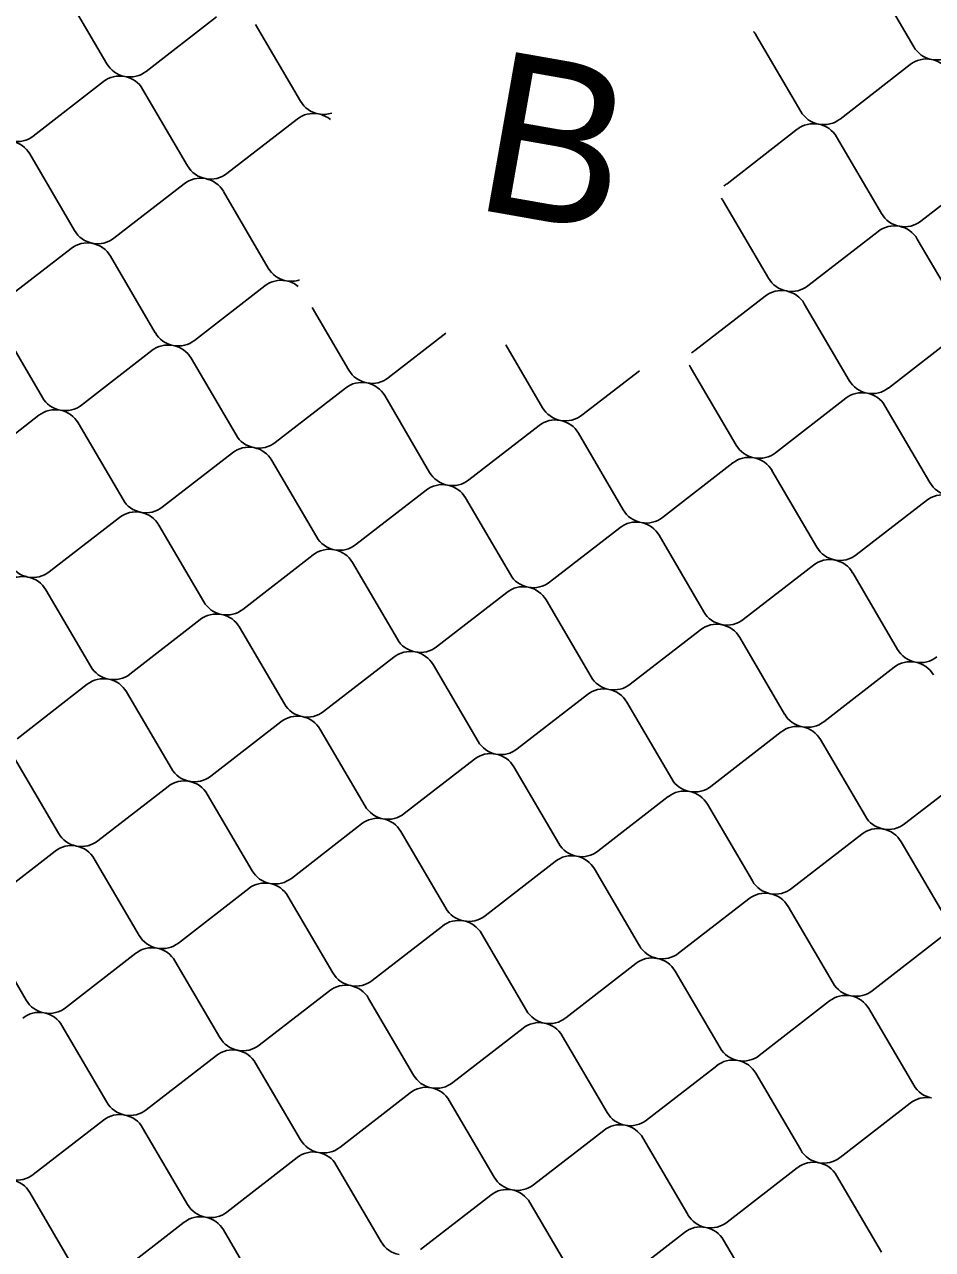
# Model space of a CAD drawing. Extents: x 638850 to 644908, y 297188 to 298900.
# Drawn here: x 644309.83 to 644342.48, y 297454.65 to 297498.7 of the extents above; entities that cross this region are included whole.
import ezdxf

# ---------------------------------------------------------------- set-up
doc = ezdxf.new("R2010")
doc.units = 0
doc.layers.add('3', color=7, linetype='Continuous')
doc.layers.add('5', color=7, linetype='Continuous')

msp = doc.modelspace()

# ---------------------------------------------------------------- linework, layer by layer
at = {"layer": '5'}
for p, q in [((644341.802, 297497.897), (644340.187, 297500.656)), ((644312.795, 297497.285), (644311.179, 297500.043)), ((644316.732, 297498.969), (644314.204, 297497.012)), ((644319.756, 297495.938), (644318.141, 297498.697)), ((644336.126, 297498.33), (644337.741, 297495.571)), ((644339.151, 297495.298), (644341.678, 297497.256)), ((644310.143, 297494.686), (644312.67, 297496.643)), ((644314.08, 297496.37), (644315.695, 297493.612)), ((644317.105, 297493.339), (644319.632, 297495.297)), ((644337.617, 297494.93), (644335.09, 297492.972)), ((644340.642, 297491.898), (644339.027, 297494.657)), ((644311.634, 297491.286), (644310.019, 297494.044)), ((644344.579, 297493.583), (644342.052, 297491.626)), ((644315.571, 297492.97), (644313.044, 297491.013)), ((644318.596, 297489.939), (644316.981, 297492.698)), ((644334.966, 297492.331), (644336.581, 297489.572)), ((644337.991, 297489.3), (644340.518, 297491.257)), ((644308.983, 297488.687), (644311.51, 297490.644)), ((644341.928, 297490.984), (644343.543, 297488.226)), ((644312.92, 297490.372), (644314.535, 297487.613)), ((644315.945, 297487.34), (644318.472, 297489.298)), ((644336.457, 297488.931), (644333.93, 297486.973)), ((644320.175, 297488.524), (644321.497, 297486.266)), ((644339.482, 297485.899), (644337.867, 297488.658)), ((644310.474, 297485.287), (644308.859, 297488.045)), ((644322.907, 297485.994), (644324.975, 297487.595)), ((644343.419, 297487.584), (644340.891, 297485.627)), ((644327.137, 297487.177), (644328.459, 297484.92)), ((644314.411, 297486.971), (644311.884, 297485.014)), ((644317.436, 297483.94), (644315.821, 297486.699)), ((644329.868, 297484.647), (644331.937, 297486.249)), ((644333.805, 297486.332), (644335.421, 297483.573)), ((644321.373, 297485.625), (644318.845, 297483.668)), ((644324.398, 297482.594), (644322.782, 297485.352)), ((644336.83, 297483.301), (644339.358, 297485.258)), ((644340.767, 297484.985), (644342.383, 297482.227)), ((644307.822, 297482.688), (644310.35, 297484.645)), ((644311.759, 297484.373), (644313.375, 297481.614)), ((644328.335, 297484.278), (644325.807, 297482.321)), ((644331.36, 297481.247), (644329.744, 297484.006)), ((644314.784, 297481.341), (644317.312, 297483.299)), ((644318.721, 297483.026), (644320.337, 297480.267)), ((644335.297, 297482.932), (644332.769, 297480.974)), ((644338.322, 297479.9), (644336.706, 297482.659)), ((644321.746, 297479.995), (644324.274, 297481.952)), ((644325.683, 297481.679), (644327.299, 297478.921)), ((644342.259, 297481.585), (644339.731, 297479.628)), ((644313.251, 297480.972), (644310.723, 297479.015)), ((644316.276, 297477.941), (644314.66, 297480.7)), ((644328.708, 297478.648), (644331.236, 297480.605)), ((644332.645, 297480.333), (644334.26, 297477.574)), ((644320.213, 297479.626), (644317.685, 297477.669)), ((644323.237, 297476.595), (644321.622, 297479.353)), ((644335.67, 297477.302), (644338.197, 297479.259)), ((644339.607, 297478.986), (644341.222, 297476.228)), ((644310.599, 297478.374), (644312.214, 297475.615)), ((644327.174, 297478.279), (644324.647, 297476.322)), ((644330.199, 297475.248), (644328.584, 297478.007)), ((644313.624, 297475.342), (644316.151, 297477.3)), ((644317.561, 297477.027), (644319.176, 297474.269)), ((644334.136, 297476.933), (644331.609, 297474.975)), ((644337.161, 297473.902), (644335.546, 297476.66)), ((644320.586, 297473.996), (644323.113, 297475.953)), ((644324.523, 297475.681), (644326.138, 297472.922)), ((644341.098, 297475.586), (644338.571, 297473.629)), ((644312.09, 297474.974), (644309.563, 297473.016)), ((644315.115, 297471.942), (644313.5, 297474.701)), ((644327.548, 297472.649), (644330.075, 297474.607)), ((644331.485, 297474.334), (644333.1, 297471.575)), ((644319.052, 297473.627), (644316.525, 297471.67)), ((644322.077, 297470.596), (644320.462, 297473.354)), ((644334.51, 297471.303), (644337.037, 297473.26)), ((644338.447, 297472.987), (644340.062, 297470.229)), ((644309.439, 297472.375), (644311.054, 297469.616)), ((644326.014, 297472.28), (644323.487, 297470.323)), ((644329.039, 297469.249), (644327.424, 297472.008)), ((644341.472, 297469.956), (644343.999, 297471.913)), ((644312.464, 297469.344), (644314.991, 297471.301)), ((644316.401, 297471.028), (644318.016, 297468.27)), ((644332.976, 297470.934), (644330.449, 297468.977)), ((644336.001, 297467.903), (644334.386, 297470.661)), ((644319.426, 297467.997), (644321.953, 297469.954)), ((644323.363, 297469.682), (644324.978, 297466.923)), ((644339.938, 297469.587), (644337.411, 297467.63)), ((644342.963, 297466.556), (644341.348, 297469.315)), ((644310.93, 297468.975), (644308.403, 297467.017)), ((644313.955, 297465.943), (644312.34, 297468.702)), ((644326.388, 297466.65), (644328.915, 297468.608)), ((644330.325, 297468.335), (644331.94, 297465.576)), ((644317.892, 297467.628), (644315.365, 297465.671)), ((644320.917, 297464.597), (644319.302, 297467.355)), ((644333.349, 297465.304), (644335.877, 297467.261)), ((644337.286, 297466.988), (644338.902, 297464.23)), ((644308.279, 297466.376), (644309.894, 297463.617)), ((644324.854, 297466.281), (644322.326, 297464.324)), ((644327.879, 297463.25), (644326.263, 297466.009)), ((644340.311, 297463.957), (644342.839, 297465.915)), ((644311.303, 297463.345), (644313.831, 297465.302)), ((644315.24, 297465.029), (644316.856, 297462.271)), ((644331.816, 297464.935), (644329.288, 297462.978)), ((644334.841, 297461.904), (644333.225, 297464.662)), ((644318.265, 297461.998), (644320.793, 297463.955)), ((644322.202, 297463.683), (644323.818, 297460.924)), ((644338.778, 297463.588), (644336.25, 297461.631)), ((644341.803, 297460.557), (644340.187, 297463.316)), ((644312.795, 297459.945), (644311.179, 297462.703)), ((644325.227, 297460.651), (644327.755, 297462.609)), ((644329.164, 297462.336), (644330.779, 297459.578)), ((644316.732, 297461.629), (644314.204, 297459.672)), ((644319.756, 297458.598), (644318.141, 297461.356)), ((644332.189, 297459.305), (644334.717, 297461.262)), ((644336.126, 297460.99), (644337.741, 297458.231)), ((644323.694, 297460.283), (644321.166, 297458.325)), ((644326.718, 297457.251), (644325.103, 297460.01)), ((644339.151, 297457.958), (644341.678, 297459.916)), ((644310.143, 297457.346), (644312.67, 297459.303)), ((644314.08, 297459.03), (644315.695, 297456.272)), ((644330.655, 297458.936), (644328.128, 297456.979)), ((644333.68, 297455.905), (644332.065, 297458.663)), ((644317.105, 297455.999), (644319.632, 297457.956)), ((644321.042, 297457.684), (644322.657, 297454.925)), ((644337.617, 297457.589), (644335.09, 297455.632)), ((644340.642, 297454.558), (644339.027, 297457.317)), ((644311.634, 297453.946), (644310.019, 297456.704)), ((644324.067, 297454.653), (644326.594, 297456.61)), ((644328.004, 297456.337), (644329.619, 297453.579)), ((644315.571, 297455.63), (644313.044, 297453.673)), ((644318.596, 297452.599), (644316.981, 297455.358)), ((644331.029, 297453.306), (644333.556, 297455.263)), ((644334.966, 297454.991), (644336.581, 297452.232))]:
    msp.add_line(p, q, dxfattribs=at)
for centre, start_param, end_param in [((644335.316, 297497.923), 3.821368, 3.979006), ((644342.612, 297498.303), 0.679775, 1.570796), ((644313.604, 297497.691), 0.679775, 1.570796), ((644342.278, 297496.577), 4.712389, 5.60341), ((644342.612, 297498.303), 1.570796, 2.461818), ((644342.278, 297496.577), 3.821368, 4.712389), ((644313.27, 297495.964), 4.712389, 5.60341), ((644313.604, 297497.691), 1.570796, 2.461818), ((644313.27, 297495.964), 3.821368, 4.712389), ((644320.566, 297496.344), 0.679775, 1.570796), ((644320.232, 297494.618), 4.712389, 5.60341), ((644320.566, 297496.344), 1.570796, 2.097865), ((644320.232, 297494.618), 4.18532, 4.712389), ((644338.551, 297495.977), 0.679775, 1.570796), ((644338.217, 297494.251), 4.712389, 5.60341), ((644338.551, 297495.977), 1.570796, 2.461818), ((644338.217, 297494.251), 3.821368, 4.712389), ((644309.543, 297495.365), 1.570796, 2.461818), ((644309.209, 297493.638), 3.821368, 4.712389), ((644316.505, 297494.018), 0.679775, 1.570796), ((644316.505, 297494.018), 1.570796, 2.461818), ((644316.171, 297492.292), 4.712389, 5.60341), ((644316.171, 297492.292), 3.821368, 4.712389), ((644334.49, 297493.651), 2.304179, 2.461818), ((644334.156, 297491.925), 3.821368, 3.979006), ((644341.118, 297490.578), 4.712389, 5.60341), ((644341.452, 297492.305), 0.679775, 1.570796), ((644341.452, 297492.305), 1.570796, 2.461818), ((644312.444, 297491.692), 0.679775, 1.570796), ((644341.118, 297490.578), 3.821368, 4.712389), ((644312.11, 297489.965), 4.712389, 5.60341), ((644312.444, 297491.692), 1.570796, 2.461818), ((644312.11, 297489.965), 3.821368, 4.712389), ((644319.406, 297490.345), 0.679775, 1.570796), ((644319.072, 297488.619), 4.712389, 5.60341), ((644319.406, 297490.345), 1.570796, 2.097865), ((644319.072, 297488.619), 4.18532, 4.712389), ((644337.391, 297489.978), 0.679775, 1.570796), ((644337.391, 297489.978), 1.570796, 2.461818), ((644337.057, 297488.252), 4.712389, 5.60341), ((644337.057, 297488.252), 3.821368, 4.712389), ((644315.345, 297488.019), 0.679775, 1.570796), ((644315.011, 297486.293), 4.712389, 5.60341), ((644315.345, 297488.019), 1.570796, 2.461818), ((644315.011, 297486.293), 3.821368, 4.712389), ((644333.33, 297487.652), 2.304179, 2.461818), ((644322.307, 297486.673), 0.679775, 1.570796), ((644332.996, 297485.926), 3.821368, 3.979006), ((644321.973, 297484.946), 4.712389, 5.60341), ((644322.307, 297486.673), 1.570796, 2.461818), ((644321.973, 297484.946), 3.821368, 4.712389), ((644340.292, 297486.306), 0.679775, 1.570796), ((644339.958, 297484.579), 4.712389, 5.60341), ((644340.292, 297486.306), 1.570796, 2.461818), ((644339.958, 297484.579), 3.821368, 4.712389), ((644310.95, 297483.966), 4.712389, 5.60341), ((644311.284, 297485.693), 0.679775, 1.570796), ((644311.284, 297485.693), 1.570796, 2.461818), ((644329.269, 297485.326), 0.679775, 1.570796), ((644310.95, 297483.966), 3.821368, 4.712389), ((644328.935, 297483.599), 4.712389, 5.60341), ((644329.269, 297485.326), 1.570796, 2.461818), ((644328.935, 297483.599), 3.821368, 4.712389), ((644318.246, 297484.346), 0.679775, 1.570796), ((644318.246, 297484.346), 1.570796, 2.461818), ((644336.231, 297483.979), 0.679775, 1.570796), ((644317.912, 297482.62), 4.712389, 5.60341), ((644317.912, 297482.62), 3.821368, 4.712389), ((644335.897, 297482.253), 4.712389, 5.60341), ((644336.231, 297483.979), 1.570796, 2.461818), ((644335.897, 297482.253), 3.821368, 4.712389), ((644325.207, 297483), 0.679775, 1.570796), ((644325.207, 297483), 1.570796, 2.461818), ((644343.192, 297482.633), 0.679775, 1.570796), ((644324.874, 297481.273), 4.712389, 5.60341), ((644324.874, 297481.273), 3.821368, 4.712389), ((644342.858, 297480.906), 4.712389, 5.60341), ((644314.184, 297482.02), 0.679775, 1.570796), ((644314.184, 297482.02), 1.570796, 2.461818), ((644313.851, 297480.294), 4.712389, 5.60341), ((644313.851, 297480.294), 3.821368, 4.712389), ((644332.169, 297481.653), 0.679775, 1.570796), ((644332.169, 297481.653), 1.570796, 2.461818), ((644331.835, 297479.927), 4.712389, 5.60341), ((644331.835, 297479.927), 3.821368, 4.712389), ((644321.146, 297480.674), 0.679775, 1.570796), ((644320.812, 297478.947), 4.712389, 5.60341), ((644321.146, 297480.674), 1.570796, 2.461818), ((644320.812, 297478.947), 3.821368, 4.712389), ((644339.131, 297480.307), 0.679775, 1.570796), ((644339.131, 297480.307), 1.570796, 2.461818), ((644310.123, 297479.694), 0.679775, 1.570796), ((644338.797, 297478.58), 4.712389, 5.60341), ((644338.797, 297478.58), 3.821368, 4.712389), ((644309.789, 297477.967), 4.712389, 5.60341), ((644310.123, 297479.694), 1.570796, 2.461818), ((644309.789, 297477.967), 3.821368, 4.712389), ((644328.108, 297479.327), 0.679775, 1.570796), ((644327.774, 297477.6), 4.712389, 5.60341), ((644328.108, 297479.327), 1.570796, 2.461818), ((644327.774, 297477.6), 3.821368, 4.712389), ((644317.085, 297478.347), 0.679775, 1.570796), ((644316.751, 297476.621), 4.712389, 5.60341), ((644317.085, 297478.347), 1.570796, 2.461818), ((644316.751, 297476.621), 3.821368, 4.712389), ((644335.07, 297477.981), 0.679775, 1.570796), ((644334.736, 297476.254), 4.712389, 5.60341), ((644335.07, 297477.981), 1.570796, 2.461818), ((644334.736, 297476.254), 3.821368, 4.712389), ((644324.047, 297477.001), 0.679775, 1.570796), ((644323.713, 297475.274), 4.712389, 5.60341), ((644324.047, 297477.001), 1.570796, 2.461818), ((644323.713, 297475.274), 3.821368, 4.712389), ((644342.032, 297476.634), 0.679775, 1.570796), ((644313.024, 297476.021), 0.679775, 1.570796), ((644341.698, 297474.907), 4.712389, 5.60341), ((644342.032, 297476.634), 1.570796, 2.461818), ((644341.698, 297474.907), 3.821368, 4.712389), ((644312.69, 297474.295), 4.712389, 5.60341), ((644313.024, 297476.021), 1.570796, 2.461818), ((644331.009, 297475.654), 0.679775, 1.570796), ((644312.69, 297474.295), 3.821368, 4.712389), ((644330.675, 297473.928), 4.712389, 5.60341), ((644331.009, 297475.654), 1.570796, 2.461818), ((644330.675, 297473.928), 3.821368, 4.712389), ((644319.652, 297472.948), 4.712389, 5.60341), ((644319.986, 297474.675), 0.679775, 1.570796), ((644319.986, 297474.675), 1.570796, 2.461818), ((644337.971, 297474.308), 0.679775, 1.570796), ((644319.652, 297472.948), 3.821368, 4.712389), ((644337.637, 297472.581), 4.712389, 5.60341), ((644337.971, 297474.308), 1.570796, 2.461818), ((644337.637, 297472.581), 3.821368, 4.712389), ((644326.948, 297473.328), 0.679775, 1.570796), ((644326.948, 297473.328), 1.570796, 2.461818), ((644326.614, 297471.602), 4.712389, 5.60341), ((644326.614, 297471.602), 3.821368, 4.712389), ((644315.925, 297472.349), 0.679775, 1.570796), ((644315.925, 297472.349), 1.570796, 2.461818), ((644315.591, 297470.622), 4.712389, 5.60341), ((644315.591, 297470.622), 3.821368, 4.712389), ((644333.91, 297471.982), 0.679775, 1.570796), ((644333.91, 297471.982), 1.570796, 2.461818), ((644333.576, 297470.255), 4.712389, 5.60341), ((644333.576, 297470.255), 3.821368, 4.712389), ((644322.887, 297471.002), 0.679775, 1.570796), ((644322.553, 297469.275), 4.712389, 5.60341), ((644322.887, 297471.002), 1.570796, 2.461818), ((644322.553, 297469.275), 3.821368, 4.712389), ((644340.872, 297470.635), 0.679775, 1.570796), ((644340.872, 297470.635), 1.570796, 2.461818), ((644311.864, 297470.022), 0.679775, 1.570796), ((644340.538, 297468.908), 4.712389, 5.60341), ((644340.538, 297468.908), 3.821368, 4.712389), ((644311.53, 297468.296), 4.712389, 5.60341), ((644311.864, 297470.022), 1.570796, 2.461818), ((644311.53, 297468.296), 3.821368, 4.712389), ((644329.849, 297469.655), 0.679775, 1.570796), ((644329.515, 297467.929), 4.712389, 5.60341), ((644329.849, 297469.655), 1.570796, 2.461818), ((644329.515, 297467.929), 3.821368, 4.712389), ((644318.826, 297468.676), 0.679775, 1.570796), ((644318.492, 297466.949), 4.712389, 5.60341), ((644318.826, 297468.676), 1.570796, 2.461818), ((644318.492, 297466.949), 3.821368, 4.712389), ((644336.811, 297468.309), 0.679775, 1.570796), ((644336.477, 297466.582), 4.712389, 5.60341), ((644336.811, 297468.309), 1.570796, 2.461818), ((644336.477, 297466.582), 3.821368, 4.712389), ((644325.788, 297467.329), 0.679775, 1.570796), ((644325.454, 297465.603), 4.712389, 5.60341), ((644325.788, 297467.329), 1.570796, 2.461818), ((644325.454, 297465.603), 3.821368, 4.712389), ((644314.765, 297466.35), 0.679775, 1.570796), ((644314.431, 297464.623), 4.712389, 5.60341), ((644314.765, 297466.35), 1.570796, 2.461818), ((644314.431, 297464.623), 3.821368, 4.712389), ((644332.75, 297465.983), 0.679775, 1.570796), ((644332.416, 297464.256), 4.712389, 5.60341), ((644332.75, 297465.983), 1.570796, 2.461818), ((644332.416, 297464.256), 3.821368, 4.712389), ((644321.393, 297463.276), 4.712389, 5.60341), ((644321.727, 297465.003), 0.679775, 1.570796), ((644321.727, 297465.003), 1.570796, 2.461818), ((644339.711, 297464.636), 0.679775, 1.570796), ((644321.393, 297463.276), 3.821368, 4.712389), ((644339.377, 297462.909), 4.712389, 5.60341), ((644339.711, 297464.636), 1.570796, 2.461818), ((644339.377, 297462.909), 3.821368, 4.712389), ((644310.704, 297464.023), 0.679775, 1.570796), ((644310.704, 297464.023), 1.570796, 2.461818), ((644310.37, 297462.297), 4.712389, 5.60341), ((644310.37, 297462.297), 3.821368, 4.712389), ((644328.354, 297461.93), 4.712389, 5.60341), ((644328.688, 297463.656), 0.679775, 1.570796), ((644328.688, 297463.656), 1.570796, 2.461818), ((644328.354, 297461.93), 3.821368, 4.712389), ((644317.665, 297462.677), 0.679775, 1.570796), ((644317.665, 297462.677), 1.570796, 2.461818), ((644317.331, 297460.95), 4.712389, 5.60341), ((644317.331, 297460.95), 3.821368, 4.712389), ((644335.65, 297462.31), 0.679775, 1.570796), ((644335.65, 297462.31), 1.570796, 2.461818), ((644335.316, 297460.583), 4.712389, 5.60341), ((644335.316, 297460.583), 3.821368, 4.712389), ((644324.627, 297461.33), 0.679775, 1.570796), ((644324.627, 297461.33), 1.570796, 2.461818), ((644324.293, 297459.604), 4.712389, 5.60341), ((644324.293, 297459.604), 3.821368, 4.712389), ((644342.612, 297460.963), 0.679775, 1.570796), ((644313.604, 297460.351), 0.679775, 1.570796), ((644342.278, 297459.237), 4.712389, 5.60341), ((644313.27, 297458.624), 4.712389, 5.60341), ((644313.604, 297460.351), 1.570796, 2.461818), ((644313.27, 297458.624), 3.821368, 4.712389), ((644331.589, 297459.984), 0.679775, 1.570796), ((644331.255, 297458.257), 4.712389, 5.60341), ((644331.589, 297459.984), 1.570796, 2.461818), ((644331.255, 297458.257), 3.821368, 4.712389), ((644320.566, 297459.004), 0.679775, 1.570796), ((644320.232, 297457.278), 4.712389, 5.60341), ((644320.566, 297459.004), 1.570796, 2.461818), ((644320.232, 297457.278), 3.821368, 4.712389), ((644338.551, 297458.637), 0.679775, 1.570796), ((644338.217, 297456.911), 4.712389, 5.60341), ((644338.551, 297458.637), 1.570796, 2.461818), ((644338.217, 297456.911), 3.821368, 4.712389), ((644309.543, 297458.025), 1.570796, 2.461818), ((644309.209, 297456.298), 3.821368, 4.712389), ((644327.528, 297457.658), 0.679775, 1.570796), ((644327.194, 297455.931), 4.712389, 5.60341), ((644327.528, 297457.658), 1.570796, 2.461818), ((644327.194, 297455.931), 3.821368, 4.712389), ((644316.505, 297456.678), 0.679775, 1.570796), ((644316.171, 297454.951), 4.712389, 5.60341), ((644316.505, 297456.678), 1.570796, 2.461818), ((644316.171, 297454.951), 3.821368, 4.712389), ((644334.49, 297456.311), 0.679775, 1.570796), ((644334.156, 297454.584), 4.712389, 5.60341), ((644334.49, 297456.311), 1.570796, 2.461818), ((644334.156, 297454.584), 3.821368, 4.712389), ((644323.467, 297455.331), 0.679775, 1.570796)]:
    msp.add_ellipse(centre, major_axis=(-0.906, 0.175), ratio=0.952381, start_param=start_param, end_param=end_param, dxfattribs=at)

# ---------------------------------------------------------------- texts
at = {"layer": '3'}
msp.add_text('B', height=5.804, rotation=350, dxfattribs=at).set_placement((644325.869, 297492.096))

doc.saveas('drawing.dxf')
